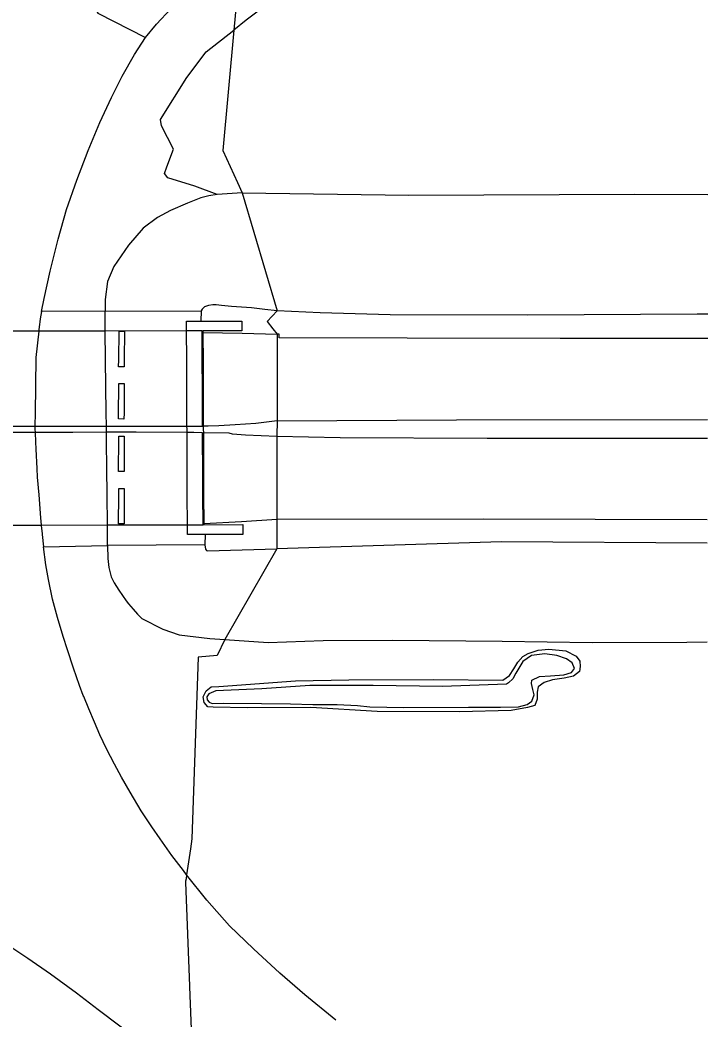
# Model space of a CAD drawing. Extents: x 162157 to 163165, y 378998 to 380775.
# Drawn here: x 162925.2 to 163019.6, y 379460.4 to 379597.6 of the extents above; entities that cross this region are included whole.
import ezdxf

# ---------------------------------------------------------------- set-up
doc = ezdxf.new("R2010")
doc.units = 0
for name, color, linetype in [('IMGEO_Berm_groen', 7, 'Continuous'), ('IMGEO_Berm_open', 7, 'Continuous'), ('IMGEO_Rijbaan_autosnelweg', 7, 'Continuous'), ('IMGEO_Rijbaan_autoweg', 7, 'Continuous'), ('IMGEO_Rijbaan_regionaal_gesloten', 7, 'Continuous'), ('IMGEO_Struiken', 7, 'Continuous'), ('IMGEO_Waterloop', 7, 'Continuous')]:
    doc.layers.add(name, color=color, linetype=linetype)

msp = doc.modelspace()

# ---------------------------------------------------------------- linework, layer by layer
at = {"layer": 'IMGEO_Berm_groen'}
for points in [[(163014.51, 379623.91), (162994.57, 379619.62), (162978.61, 379614.16), (162972.5, 379612.37), (162970.48, 379611.06), (162968.13, 379608.13), (162966.3, 379605.21), (162956.19, 379597.56), (162954.51, 379596.22)], [(162955.65, 379608.49), (162954.51, 379596.22)], [(162952.21, 379573.66), (162949.16, 379574.79), (162945.44, 379575.93), (162945.01, 379576.52), (162945.33, 379577.46), (162946.24, 379579.86), (162944.57, 379583.08), (162944.47, 379583.93), (162948.05, 379589.69), (162950.72, 379593.22), (162954.51, 379596.22)], [(162952.21, 379573.66), (162951.1, 379573.49), (162949.99, 379573.2), (162948.15, 379572.45), (162945.84, 379571.48), (162944.06, 379570.51), (162942.09, 379569.03), (162940.06, 379566.7), (162938.03, 379563.79), (162937.19, 379561.7), (162936.84, 379559.23), (162936.85, 379557.64)], [(162955.65, 379573.87), (162952.21, 379573.66)], [(162955.65, 379573.87), (162960.45, 379557.68)], [(162955.65, 379573.87), (162978.52, 379573.55), (163009.41, 379573.69), (163019.55, 379573.65)], [(162960.45, 379557.68), (162958.75, 379557.9), (162956.92, 379558.09), (162954.2, 379558.3), (162952.81, 379558.44), (162952.07, 379558.5), (162951.61, 379558.51), (162951.04, 379558.45), (162950.47, 379558.24), (162950.15, 379557.93), (162950.05, 379557.68)], [(162960.45, 379557.68), (162959.08, 379556.22), (162959.86, 379555.23), (162960.45, 379554.49)], [(163019.52, 379557.23), (163018.08, 379557.23), (162994.8, 379557.12), (162975.94, 379557.13), (162966.37, 379557.42), (162960.45, 379557.68)], [(162949.99, 379556.29), (162955.59, 379556.3), (162955.59, 379555.16), (162955.59, 379554.95), (162950.26, 379554.94), (162950.26, 379554.74)], [(162960.43, 379542.63), (162960.43, 379542.12), (162960.42, 379541.07), (162960.42, 379540.46)], [(162950.32, 379541.88), (162950.32, 379541.7), (162950.32, 379541.46), (162950.33, 379540.98)], [(162950.39, 379528.54), (162950.39, 379528.36), (162955.73, 379528.37), (162955.73, 379528.21), (162955.73, 379527.02), (162950.59, 379527.01)], [(162960.4, 379529.11), (162960.4, 379528.14), (162960.4, 379525.06)], [(162937.2, 379525.49), (162937.22, 379523.7), (162937.38, 379522.51), (162937.69, 379521.22), (162938.1, 379520.38), (162938.72, 379519.4), (162939.23, 379518.64), (162939.74, 379517.91), (162940.07, 379517.49), (162940.69, 379516.76), (162941.31, 379516.1), (162941.91, 379515.47), (162944.77, 379514.02), (162947.02, 379513.27), (162951.23, 379512.74), (162953.29, 379512.59)], [(162950.55, 379525.62), (162950.63, 379525), (162950.76, 379524.83), (162950.9, 379524.77), (162960.4, 379525.06)], [(163019.45, 379525.83), (162991.22, 379526.03), (162960.4, 379525.06)], [(162960.4, 379525.06), (162953.29, 379512.59)], [(162953.29, 379512.59), (162952.22, 379510.43), (162949.63, 379510.21), (162948.76, 379485.28), (162948.58, 379483.9), (162948.02, 379480.35)], [(162953.29, 379512.59), (162959.23, 379512.19), (162966.76, 379512.48), (162976.32, 379512.52), (162991.33, 379512.37), (163003.64, 379512.18), (163016.63, 379512.26), (163019.42, 379512.29)], [(162950.73, 379505.57), (162951.41, 379506.1), (162952.43, 379506.18), (162962.99, 379506.93), (162970.28, 379507.06), (162981.96, 379507.13), (162991.43, 379507.04), (162992.34, 379507.67), (162992.94, 379508.61), (162993.48, 379509.5), (162994.13, 379510.26), (162994.89, 379510.69), (162996.27, 379511.14), (162997.74, 379511.3), (163000.04, 379511.05), (163001.48, 379510.32), (163001.98, 379509.64), (163002.03, 379508.91), (163001.93, 379508.23), (163001.1, 379507.6), (162999.84, 379507.31), (162998.22, 379507.09), (162997.07, 379506.72), (162996.27, 379506.14), (162996.14, 379505.38), (162996.12, 379504.44), (162995.81, 379503.55), (162994.79, 379503.26), (162992.57, 379502.89), (162985.48, 379502.67), (162974.19, 379502.74), (162965.07, 379503.28), (162956.39, 379503.24), (162951.68, 379503.33), (162950.95, 379503.38), (162950.42, 379503.98), (162950.32, 379504.73), (162950.73, 379505.57)]]:
    msp.add_lwpolyline(points, dxfattribs=at)
at = {"layer": 'IMGEO_Berm_open'}
for points in [[(162936.85, 379557.64), (162928.14, 379557.6)], [(162936.85, 379557.64), (162950.05, 379557.68)], [(162937.2, 379525.49), (162937.18, 379527.02), (162937.18, 379527.16), (162937.17, 379528.2), (162937.17, 379528.32), (162937.12, 379532.46), (162937.08, 379536.08), (162937.05, 379539.73), (162937.03, 379541.04), (162937.03, 379541.46), (162937.02, 379541.89), (162937, 379543.7), (162936.96, 379547.33), (162936.92, 379551), (162936.88, 379554.92), (162936.88, 379555.13), (162936.87, 379555.83), (162936.87, 379556.22), (162936.85, 379557.64)], [(162950.05, 379557.68), (162949.99, 379556.29)], [(162950.59, 379527.01), (162948.16, 379527), (162948.16, 379527.05), (162948.16, 379527.17), (162948.15, 379528.21), (162948.15, 379528.35), (162948.13, 379532.47), (162948.11, 379536.09), (162948.09, 379539.73), (162948.09, 379541), (162948.09, 379541.46), (162948.08, 379541.87), (162948.08, 379543.68), (162948.06, 379547.29), (162948.04, 379550.99), (162948.02, 379554.94), (162948.02, 379555.15), (162948.01, 379555.85), (162948.01, 379556.24), (162948.01, 379556.29), (162949.99, 379556.29)], [(162938.77, 379554.9), (162939.51, 379554.9), (162939.47, 379550.99), (162939.46, 379550.02), (162938.71, 379550.03), (162938.72, 379550.99), (162938.77, 379554.9)], [(162938.72, 379547.32), (162938.73, 379547.71), (162939.48, 379547.71), (162939.48, 379547.32), (162939.45, 379543.7), (162939.44, 379542.85), (162938.69, 379542.86), (162938.7, 379543.7), (162938.72, 379547.32)], [(162939.47, 379540.51), (162939.47, 379539.73), (162939.46, 379536.08), (162939.46, 379535.65), (162938.71, 379535.65), (162938.71, 379536.08), (162938.72, 379539.73), (162938.73, 379540.51), (162939.47, 379540.51)], [(162938.73, 379533.33), (162939.48, 379533.33), (162939.48, 379532.46), (162939.46, 379528.46), (162938.71, 379528.46), (162938.72, 379532.46), (162938.73, 379533.33)], [(162950.59, 379527.01), (162950.55, 379525.62)], [(162928.42, 379525.31), (162937.2, 379525.49)], [(162950.55, 379525.62), (162937.2, 379525.49)]]:
    msp.add_lwpolyline(points, dxfattribs=at)
at = {"layer": 'IMGEO_Rijbaan_autosnelweg'}
for points in [[(162922.43, 379541.88), (162926.61, 379541.88), (162927.22, 379541.88), (162937.02, 379541.89), (162937.87, 379541.89), (162946.21, 379541.86), (162948.08, 379541.87), (162950.22, 379541.88), (162950.21, 379543.52), (162950.2, 379547.28), (162950.18, 379550.74), (162950.16, 379554.94), (162948.02, 379554.94), (162936.88, 379554.92)], [(162936.88, 379554.92), (162927.76, 379554.91), (162927.23, 379554.91), (162923.19, 379554.9)], [(162950.26, 379554.74), (162955.65, 379554.62), (162960.45, 379554.49)], [(162950.26, 379554.74), (162950.26, 379554.18), (162950.28, 379551), (162950.28, 379550.74), (162950.3, 379547.28), (162950.3, 379547.13), (162950.31, 379543.67), (162950.31, 379543.52), (162950.32, 379541.88)], [(162960.45, 379554.49), (162960.45, 379553.98), (162960.44, 379551.02), (162960.44, 379550.75), (162960.43, 379547.28), (162960.43, 379547.12), (162960.43, 379543.64), (162960.43, 379542.63)], [(163019.51, 379553.89), (163015.84, 379553.89), (162999.29, 379553.88), (162978.3, 379553.93), (162960.73, 379553.98), (162960.72, 379554.49), (162960.45, 379554.49)], [(162960.43, 379542.63), (162957.52, 379542.24), (162954.7, 379542.08), (162952.47, 379541.92), (162950.98, 379541.88), (162950.32, 379541.88)], [(162960.43, 379542.63), (162985.07, 379542.76), (163019.48, 379542.79)], [(162927.25, 379541.02), (162926.63, 379541.01), (162922.59, 379541)], [(162923.3, 379528.29), (162927.39, 379528.3), (162928.09, 379528.3), (162937.17, 379528.32), (162948.15, 379528.35), (162950.29, 379528.36), (162950.27, 379532.47), (162950.25, 379536.09), (162950.23, 379539.73), (162950.23, 379540.98), (162949, 379540.99), (162948.09, 379541), (162941.1, 379541.04), (162937.03, 379541.04), (162932.43, 379541.03), (162927.25, 379541.02)], [(162960.42, 379540.46), (162956.1, 379540.64), (162954.32, 379540.76), (162953.89, 379540.93), (162950.33, 379540.98)], [(162950.33, 379540.98), (162950.33, 379540.75), (162950.33, 379539.72), (162950.35, 379536.09), (162950.37, 379532.47), (162950.39, 379528.54)], [(162960.42, 379540.46), (162960.42, 379539.71), (162960.42, 379539.51), (162960.41, 379536.11), (162960.41, 379535.99), (162960.41, 379532.51), (162960.4, 379529.11)], [(163019.48, 379540.19), (162989.26, 379540.19), (162969.08, 379540.28), (162960.42, 379540.46)], [(162950.39, 379528.54), (162955.56, 379528.8), (162960.4, 379529.11)], [(162960.4, 379529.11), (162988.73, 379529.18), (163019.45, 379529.07)]]:
    msp.add_lwpolyline(points, dxfattribs=at)
at = {"layer": 'IMGEO_Rijbaan_autoweg'}
for points in [[(162927.99, 379611.91), (162935.85, 379598.53), (162942.4, 379595.2)], [(162928.14, 379557.6), (162928.5, 379559.38), (162929.32, 379563.12), (162930.4, 379567.54), (162931.56, 379571.6), (162932.98, 379575.63), (162934.53, 379579.69), (162936.13, 379583.54), (162937.74, 379586.95), (162939.21, 379589.88), (162940.9, 379592.87), (162942.4, 379595.2)], [(162928.14, 379557.6), (162927.94, 379556.6), (162927.9, 379556.21), (162927.85, 379555.81), (162927.78, 379555.12), (162927.76, 379554.91), (162927.36, 379551.31), (162927.36, 379551.02), (162927.3, 379547.7), (162927.3, 379547.33), (162927.25, 379543.72), (162927.22, 379541.88), (162927.22, 379541.67), (162927.23, 379541.46), (162927.25, 379541.02), (162927.3, 379539.73), (162927.35, 379538.72), (162927.49, 379536.07), (162927.55, 379534.88), (162927.74, 379532.45), (162927.98, 379529.31), (162928.09, 379528.3), (162928.1, 379528.2), (162928.22, 379527.14), (162928.23, 379527), (162928.42, 379525.31)], [(162948.02, 379480.35), (162947.61, 379480.93), (162946, 379482.97), (162944.39, 379485.25), (162943.27, 379486.9), (162941.82, 379489.12), (162940.28, 379491.69), (162939.09, 379493.71), (162938.13, 379495.49), (162937.04, 379497.62), (162936.11, 379499.55), (162935.39, 379501.29), (162934.62, 379503.08), (162933.91, 379504.79), (162933.85, 379504.95), (162933.36, 379506.3), (162932.53, 379508.67), (162931.69, 379511.18), (162931.08, 379513), (162930.33, 379515.62), (162929.65, 379518.15), (162929.08, 379520.85), (162928.71, 379522.86), (162928.42, 379525.31)], [(162948.02, 379480.35), (162947.95, 379479.8), (162947.9, 379479.47), (162947.88, 379479.28), (162948.15, 379472.22), (162948.16, 379472.15), (162948.43, 379465.08), (162948.44, 379464.97), (162948.71, 379457.98), (162948.71, 379457.97), (162948.76, 379456.82), (162948.76, 379456.81), (162948.86, 379454.19), (162948.89, 379453.53), (162948.73, 379452.37), (162948.73, 379452.37), (162948.62, 379451.46)], [(162968.5, 379460.39), (162964.24, 379463.87), (162960.81, 379466.86), (162957.19, 379470.19), (162953.93, 379473.34), (162950.81, 379476.86), (162948.02, 379480.35)], [(162948.62, 379451.46), (162947.82, 379452.14), (162944.75, 379454.78), (162941.79, 379457.24), (162938.87, 379459.56), (162935.89, 379461.83), (162932.91, 379464.11), (162929.34, 379466.68), (162926.27, 379468.85), (162922.82, 379471.15)]]:
    msp.add_lwpolyline(points, dxfattribs=at)
at = {"layer": 'IMGEO_Rijbaan_regionaal_gesloten'}
msp.add_lwpolyline([(162942.4, 379595.2), (162943.88, 379597.01), (162945.86, 379599.14), (162949.92, 379603.11), (162954.4, 379607.31), (162955.65, 379608.49)], dxfattribs=at)
at = {"layer": 'IMGEO_Struiken'}
msp.add_lwpolyline([(162954.51, 379596.22), (162952.98, 379579.69), (162954.99, 379575.31), (162955.65, 379573.87)], dxfattribs=at)
at = {"layer": 'IMGEO_Waterloop'}
msp.add_lwpolyline([(162973.63, 379506.32), (162964.95, 379506.28), (162958.34, 379505.84), (162952.04, 379505.55), (162951.07, 379505.18), (162950.81, 379504.73), (162950.84, 379504.32), (162951.13, 379504.03), (162951.55, 379503.85), (162953.09, 379503.86), (162958.29, 379503.85), (162962.29, 379503.79), (162965.35, 379503.69), (162968.7, 379503.68), (162971.47, 379503.56), (162973.17, 379503.39), (162977.85, 379503.27), (162986.68, 379503.33), (162991.08, 379503.33), (162993.58, 379503.39), (162994.76, 379503.71), (162995.39, 379504.15), (162995.7, 379505.02), (162995.54, 379505.77), (162995.35, 379506.56), (162995.4, 379507.05), (162996.42, 379507.55), (162997.96, 379507.61), (162999.79, 379507.75), (163000.83, 379508.09), (163001.25, 379508.65), (163000.91, 379509.4), (163000.12, 379509.95), (162998.81, 379510.41), (162997.19, 379510.64), (162995.33, 379510.43), (162994.14, 379509.58), (162993.17, 379508.01), (162992.76, 379507.2), (162992.19, 379506.65), (162991.9, 379506.47), (162983.12, 379506.17), (162973.63, 379506.32)], dxfattribs=at)

doc.saveas('drawing.dxf')
